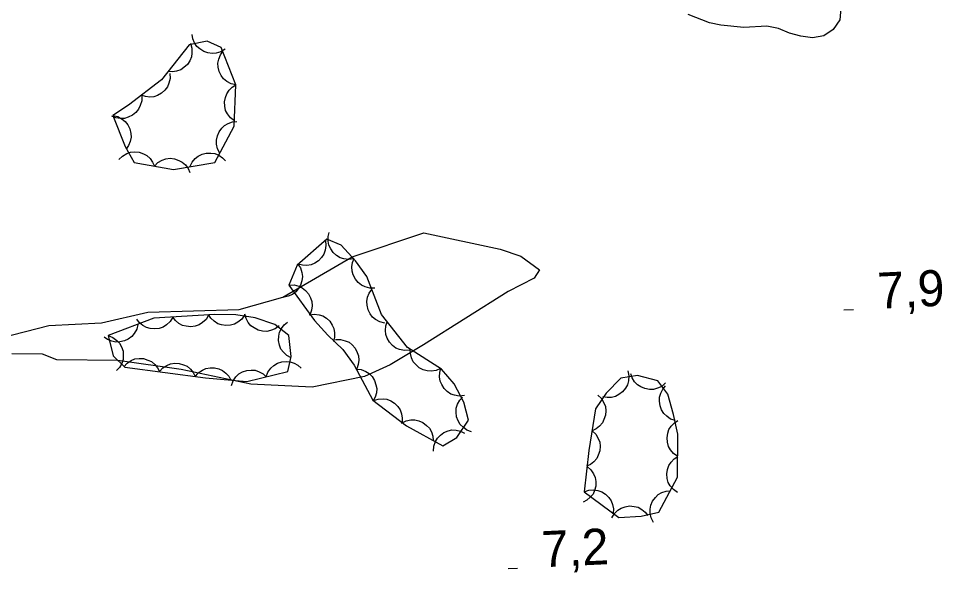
# Model space of a CAD drawing. Extents: x 336540 to 340074, y 5572036 to 5573747.
# Drawn here: x 337233.5 to 337310.5, y 5573073.3 to 5573119.4 of the extents above; entities that cross this region are included whole.
import ezdxf

# ---------------------------------------------------------------- set-up
doc = ezdxf.new("R2010")
doc.units = 0
for name, color, linetype in [('Niveau 2', 7, 'Continuous'), ('Niveau 3', 7, 'Continuous'), ('Niveau 44', 7, 'Continuous')]:
    doc.layers.add(name, color=color, linetype=linetype)

msp = doc.modelspace()

# ---------------------------------------------------------------- linework, layer by layer
at = {"layer": 'Niveau 2'}
for points in [[(337302.04, 5573120.28), (337301.95, 5573119.32), (337301.4, 5573118.52), (337300.63, 5573118), (337299.67, 5573117.81), (337298.71, 5573117.95), (337297.75, 5573118.21), (337296.84, 5573118.59), (337295.88, 5573118.79), (337293.97, 5573118.69), (337292.05, 5573118.87), (337291.09, 5573119.08), (337289.33, 5573119.77)], [(337232.05, 5573092.83), (337236.05, 5573093.88), (337240.45, 5573094.1), (337244.29, 5573094.99), (337251.9, 5573095.2), (337255.56, 5573096.23), (337261.32, 5573099.59), (337267.3, 5573101.59), (337273.66, 5573100.22), (337275.37, 5573099.64), (337276.94, 5573098.51), (337276.48, 5573097.82), (337274.33, 5573096.69), (337267.28, 5573092.27)], [(337267.28, 5573092.27), (337264.49, 5573090.59), (337262.34, 5573089.63), (337257.98, 5573088.73), (337252.89, 5573088.98), (337247.07, 5573090.21), (337241.79, 5573090.95), (337236.72, 5573091.02), (337235.51, 5573091.48), (337232.96, 5573091.51)]]:
    msp.add_lwpolyline(points, dxfattribs=at)
at = {"layer": 'Niveau 3'}
for p, q in [((337302.29, 5573095.16), (337303.09, 5573095.2)), ((337274.31, 5573073.63), (337275.11, 5573073.67))]:
    msp.add_line(p, q, dxfattribs=at)
at = {"layer": 'Niveau 44'}
for points in [[(337250.73, 5573116.88), (337250.37, 5573116.66), (337249.98, 5573116.56), (337249.65, 5573116.51), (337249.31, 5573116.57), (337248.96, 5573116.69), (337248.64, 5573116.9), (337248.39, 5573117.11), (337248.2, 5573117.41), (337248.05, 5573117.75), (337247.99, 5573118.1)], [(337241.39, 5573111.35), (337242.41, 5573108.77), (337243.17, 5573107.45), (337246.43, 5573106.86), (337249.89, 5573107.43), (337251.5, 5573110.48), (337251.64, 5573113.9), (337250.42, 5573117.02), (337249.23, 5573117.55), (337247.73, 5573117.23), (337245.44, 5573114.33), (337242.68, 5573112.23), (337241.39, 5573111.35)], [(337247.84, 5573117.37), (337247.97, 5573116.97), (337247.97, 5573116.56), (337247.93, 5573116.23), (337247.79, 5573115.91), (337247.59, 5573115.6), (337247.3, 5573115.35), (337247.04, 5573115.15), (337246.7, 5573115.04), (337246.34, 5573114.99), (337245.98, 5573115.01)], [(337251.64, 5573113.91), (337251.23, 5573114), (337250.87, 5573114.2), (337250.61, 5573114.4), (337250.4, 5573114.69), (337250.24, 5573115.02), (337250.16, 5573115.39), (337250.13, 5573115.72), (337250.2, 5573116.06), (337250.34, 5573116.41), (337250.54, 5573116.7)], [(337246.13, 5573114.86), (337246.16, 5573114.44), (337246.06, 5573114.04), (337245.94, 5573113.74), (337245.72, 5573113.46), (337245.45, 5573113.21), (337245.11, 5573113.03), (337244.81, 5573112.91), (337244.46, 5573112.89), (337244.09, 5573112.93), (337243.75, 5573113.04)], [(337251.52, 5573110.91), (337251.18, 5573111.16), (337250.94, 5573111.49), (337250.78, 5573111.78), (337250.7, 5573112.12), (337250.69, 5573112.49), (337250.76, 5573112.86), (337250.87, 5573113.17), (337251.07, 5573113.46), (337251.33, 5573113.72), (337251.64, 5573113.91)], [(337243.79, 5573112.98), (337243.79, 5573112.57), (337243.67, 5573112.18), (337243.53, 5573111.88), (337243.3, 5573111.61), (337243.02, 5573111.38), (337242.67, 5573111.22), (337242.36, 5573111.11), (337242.01, 5573111.11), (337241.64, 5573111.16), (337241.31, 5573111.29)], [(337241.39, 5573111.35), (337241.8, 5573111.26), (337242.15, 5573111.06), (337242.42, 5573110.86), (337242.62, 5573110.58), (337242.79, 5573110.25), (337242.87, 5573109.87), (337242.9, 5573109.55), (337242.83, 5573109.2), (337242.7, 5573108.86), (337242.49, 5573108.56)], [(337250.3, 5573108.21), (337250.11, 5573108.58), (337250.03, 5573108.98), (337250.01, 5573109.31), (337250.09, 5573109.65), (337250.23, 5573109.99), (337250.46, 5573110.3), (337250.69, 5573110.53), (337250.99, 5573110.7), (337251.34, 5573110.82), (337251.7, 5573110.86)], [(337241.89, 5573107.68), (337242.19, 5573107.98), (337242.54, 5573108.18), (337242.85, 5573108.29), (337243.2, 5573108.32), (337243.57, 5573108.29), (337243.93, 5573108.16), (337244.22, 5573108.02), (337244.48, 5573107.77), (337244.7, 5573107.48), (337244.85, 5573107.15)], [(337247.8, 5573107.09), (337247.98, 5573107.47), (337248.25, 5573107.77), (337248.5, 5573107.98), (337248.82, 5573108.13), (337249.17, 5573108.22), (337249.56, 5573108.22), (337249.88, 5573108.18), (337250.2, 5573108.04), (337250.51, 5573107.83), (337250.76, 5573107.57)], [(337244.85, 5573107.15), (337245.14, 5573107.45), (337245.49, 5573107.64), (337245.8, 5573107.76), (337246.15, 5573107.79), (337246.52, 5573107.75), (337246.88, 5573107.62), (337247.17, 5573107.48), (337247.43, 5573107.24), (337247.65, 5573106.94), (337247.8, 5573106.61)], [(337261.45, 5573099.43), (337261.04, 5573099.36), (337260.64, 5573099.42), (337260.32, 5573099.51), (337260.02, 5573099.7), (337259.75, 5573099.94), (337259.54, 5573100.26), (337259.39, 5573100.55), (337259.33, 5573100.9), (337259.33, 5573101.27), (337259.41, 5573101.62)], [(337256.06, 5573097.24), (337258.18, 5573094.28), (337259.29, 5573093.07), (337260.55, 5573091.86), (337261.5, 5573090.56), (337263.05, 5573087.64), (337265.85, 5573085.51), (337268.88, 5573083.86), (337270.04, 5573084.54), (337271.03, 5573085.98), (337270.64, 5573087.47), (337269.82, 5573089.02), (337268.77, 5573090.24), (337265.93, 5573092.03), (337263.76, 5573094.78), (337262.54, 5573097.94), (337261.61, 5573099.26), (337260.41, 5573100.55), (337259.22, 5573101.06), (337256.73, 5573098.88), (337256.06, 5573097.24)], [(337259.09, 5573100.95), (337259.14, 5573100.53), (337259.07, 5573100.13), (337258.97, 5573099.82), (337258.78, 5573099.52), (337258.52, 5573099.26), (337258.2, 5573099.06), (337257.9, 5573098.92), (337257.55, 5573098.87), (337257.18, 5573098.88), (337256.83, 5573098.97)], [(337256.78, 5573099.01), (337257.01, 5573098.66), (337257.13, 5573098.27), (337257.18, 5573097.94), (337257.14, 5573097.6), (337257.03, 5573097.24), (337256.83, 5573096.92), (337256.63, 5573096.66), (337256.34, 5573096.46), (337256, 5573096.3), (337255.65, 5573096.23)], [(337263.21, 5573096.99), (337262.79, 5573096.99), (337262.4, 5573097.1), (337262.09, 5573097.23), (337261.83, 5573097.45), (337261.59, 5573097.74), (337261.42, 5573098.08), (337261.31, 5573098.39), (337261.3, 5573098.74), (337261.35, 5573099.11), (337261.48, 5573099.45)], [(337256.06, 5573097.24), (337256.48, 5573097.25), (337256.87, 5573097.14), (337257.17, 5573097.01), (337257.44, 5573096.79), (337257.69, 5573096.51), (337257.85, 5573096.17), (337257.96, 5573095.86), (337257.98, 5573095.51), (337257.93, 5573095.14), (337257.81, 5573094.8)], [(337264.04, 5573094.06), (337263.63, 5573094.16), (337263.28, 5573094.36), (337263.02, 5573094.56), (337262.81, 5573094.84), (337262.65, 5573095.18), (337262.57, 5573095.55), (337262.54, 5573095.88), (337262.61, 5573096.22), (337262.75, 5573096.56), (337262.96, 5573096.86)], [(337241, 5573093.03), (337241.4, 5573091.34), (337242.37, 5573090.41), (337249.09, 5573089.52), (337252.56, 5573089.2), (337255.96, 5573090.04), (337256.23, 5573091.3), (337256.05, 5573093.04), (337254.89, 5573093.96), (337253.23, 5573094.52), (337251.63, 5573094.75), (337249.88, 5573094.77), (337244.8, 5573094.47), (337241, 5573093.03)], [(337246.37, 5573094.56), (337246.16, 5573094.2), (337245.86, 5573093.93), (337245.58, 5573093.74), (337245.25, 5573093.63), (337244.88, 5573093.58), (337244.5, 5573093.62), (337244.18, 5573093.69), (337243.88, 5573093.86), (337243.59, 5573094.1), (337243.37, 5573094.39)], [(337249.36, 5573094.74), (337249.15, 5573094.38), (337248.85, 5573094.11), (337248.58, 5573093.92), (337248.24, 5573093.81), (337247.88, 5573093.75), (337247.5, 5573093.8), (337247.18, 5573093.87), (337246.87, 5573094.04), (337246.59, 5573094.28), (337246.37, 5573094.56)], [(337252.36, 5573094.74), (337252.12, 5573094.4), (337251.81, 5573094.15), (337251.52, 5573093.98), (337251.18, 5573093.89), (337250.81, 5573093.86), (337250.44, 5573093.93), (337250.12, 5573094.02), (337249.83, 5573094.22), (337249.56, 5573094.48), (337249.36, 5573094.78)], [(337255.24, 5573093.84), (337254.9, 5573093.59), (337254.52, 5573093.45), (337254.2, 5573093.38), (337253.85, 5573093.4), (337253.49, 5573093.49), (337253.15, 5573093.67), (337252.88, 5573093.85), (337252.67, 5573094.13), (337252.49, 5573094.46), (337252.39, 5573094.8)], [(337257.75, 5573094.75), (337258.16, 5573094.81), (337258.56, 5573094.75), (337258.88, 5573094.66), (337259.18, 5573094.47), (337259.45, 5573094.22), (337259.66, 5573093.9), (337259.8, 5573093.61), (337259.86, 5573093.26), (337259.86, 5573092.89), (337259.77, 5573092.54)], [(337266.1, 5573091.82), (337265.68, 5573091.79), (337265.28, 5573091.88), (337264.97, 5573091.99), (337264.69, 5573092.21), (337264.44, 5573092.47), (337264.25, 5573092.81), (337264.13, 5573093.11), (337264.1, 5573093.46), (337264.13, 5573093.83), (337264.24, 5573094.18)], [(337243.46, 5573093.96), (337243.37, 5573093.56), (337243.16, 5573093.21), (337242.96, 5573092.95), (337242.67, 5573092.74), (337242.34, 5573092.58), (337241.97, 5573092.51), (337241.64, 5573092.48), (337241.3, 5573092.55), (337240.95, 5573092.69), (337240.66, 5573092.9)], [(337256.24, 5573091.17), (337255.88, 5573091.36), (337255.59, 5573091.65), (337255.39, 5573091.91), (337255.26, 5573092.24), (337255.19, 5573092.61), (337255.22, 5573092.99), (337255.27, 5573093.31), (337255.44, 5573093.62), (337255.66, 5573093.92), (337255.94, 5573094.15)], [(337241, 5573093.03), (337241.39, 5573092.88), (337241.71, 5573092.63), (337241.94, 5573092.4), (337242.11, 5573092.09), (337242.23, 5573091.74), (337242.25, 5573091.36), (337242.24, 5573091.03), (337242.12, 5573090.7), (337241.93, 5573090.38), (337241.69, 5573090.11)], [(337259.94, 5573092.69), (337260.36, 5573092.71), (337260.75, 5573092.6), (337261.06, 5573092.48), (337261.33, 5573092.25), (337261.57, 5573091.98), (337261.75, 5573091.63), (337261.86, 5573091.33), (337261.88, 5573090.98), (337261.83, 5573090.61), (337261.71, 5573090.27)], [(337268.69, 5573090.29), (337268.31, 5573090.12), (337267.91, 5573090.07), (337267.58, 5573090.08), (337267.24, 5573090.18), (337266.91, 5573090.35), (337266.63, 5573090.61), (337266.41, 5573090.85), (337266.26, 5573091.17), (337266.17, 5573091.53), (337266.16, 5573091.89)], [(337242.29, 5573090.42), (337242.57, 5573090.73), (337242.91, 5573090.95), (337243.22, 5573091.08), (337243.57, 5573091.12), (337243.93, 5573091.11), (337244.3, 5573090.99), (337244.6, 5573090.87), (337244.87, 5573090.63), (337245.1, 5573090.35), (337245.26, 5573090.03)], [(337245.26, 5573090.03), (337245.54, 5573090.34), (337245.89, 5573090.55), (337246.19, 5573090.68), (337246.54, 5573090.73), (337246.91, 5573090.71), (337247.27, 5573090.6), (337247.57, 5573090.47), (337247.84, 5573090.24), (337248.08, 5573089.95), (337248.24, 5573089.63)], [(337248.23, 5573089.6), (337248.5, 5573089.92), (337248.84, 5573090.15), (337249.13, 5573090.29), (337249.48, 5573090.35), (337249.85, 5573090.35), (337250.22, 5573090.25), (337250.53, 5573090.13), (337250.8, 5573089.91), (337251.05, 5573089.64), (337251.22, 5573089.32)], [(337254.17, 5573089.6), (337254.31, 5573089.99), (337254.56, 5573090.31), (337254.79, 5573090.55), (337255.1, 5573090.72), (337255.45, 5573090.84), (337255.83, 5573090.86), (337256.16, 5573090.85), (337256.49, 5573090.74), (337256.81, 5573090.56), (337257.08, 5573090.32)], [(337251.26, 5573088.88), (337251.4, 5573089.27), (337251.64, 5573089.59), (337251.88, 5573089.83), (337252.19, 5573090), (337252.54, 5573090.12), (337252.92, 5573090.15), (337253.24, 5573090.14), (337253.58, 5573090.02), (337253.9, 5573089.84), (337254.17, 5573089.6)], [(337261.67, 5573090.24), (337262.08, 5573090.2), (337262.46, 5573090.04), (337262.74, 5573089.87), (337262.98, 5573089.61), (337263.18, 5573089.3), (337263.3, 5573088.94), (337263.37, 5573088.62), (337263.34, 5573088.27), (337263.24, 5573087.91), (337263.08, 5573087.59)], [(337270.67, 5573088.03), (337270.25, 5573087.99), (337269.85, 5573088.06), (337269.54, 5573088.16), (337269.25, 5573088.36), (337268.98, 5573088.62), (337268.79, 5573088.95), (337268.65, 5573089.24), (337268.6, 5573089.59), (337268.62, 5573089.96), (337268.71, 5573090.31)], [(337280.66, 5573080.01), (337283.55, 5573077.88), (337285.41, 5573078), (337286.88, 5573078.31), (337288.44, 5573081.23), (337288.46, 5573084.81), (337288.11, 5573086.47), (337287.63, 5573088.16), (337286.79, 5573089.25), (337285.1, 5573089.7), (337283.71, 5573089.48), (337282.49, 5573088.22), (337281.6, 5573086.92), (337281.05, 5573083.46), (337280.66, 5573080.01)], [(337284.29, 5573090.08), (337284.37, 5573089.67), (337284.34, 5573089.26), (337284.27, 5573088.94), (337284.09, 5573088.64), (337283.86, 5573088.35), (337283.55, 5573088.12), (337283.27, 5573087.96), (337282.93, 5573087.88), (337282.56, 5573087.86), (337282.2, 5573087.92)], [(337287.44, 5573089.08), (337287.13, 5573088.8), (337286.76, 5573088.64), (337286.44, 5573088.54), (337286.09, 5573088.54), (337285.72, 5573088.61), (337285.38, 5573088.77), (337285.1, 5573088.93), (337284.86, 5573089.19), (337284.66, 5573089.51), (337284.54, 5573089.85)], [(337288.26, 5573085.95), (337287.86, 5573086.08), (337287.53, 5573086.31), (337287.29, 5573086.54), (337287.11, 5573086.84), (337286.98, 5573087.18), (337286.93, 5573087.56), (337286.93, 5573087.89), (337287.04, 5573088.23), (337287.21, 5573088.56), (337287.44, 5573088.83)], [(337281.78, 5573088.07), (337282.09, 5573087.78), (337282.29, 5573087.43), (337282.42, 5573087.12), (337282.45, 5573086.77), (337282.43, 5573086.41), (337282.3, 5573086.04), (337282.17, 5573085.75), (337281.93, 5573085.49), (337281.64, 5573085.26), (337281.31, 5573085.1)], [(337263.09, 5573087.61), (337263.49, 5573087.74), (337263.9, 5573087.75), (337264.22, 5573087.72), (337264.55, 5573087.59), (337264.86, 5573087.39), (337265.12, 5573087.11), (337265.32, 5573086.85), (337265.44, 5573086.52), (337265.5, 5573086.15), (337265.48, 5573085.79)], [(337271.28, 5573085.01), (337270.89, 5573085.15), (337270.56, 5573085.39), (337270.33, 5573085.62), (337270.15, 5573085.92), (337270.03, 5573086.27), (337269.99, 5573086.65), (337270, 5573086.98), (337270.11, 5573087.31), (337270.29, 5573087.64), (337270.53, 5573087.91)], [(337265.44, 5573085.73), (337265.81, 5573085.92), (337266.21, 5573086), (337266.54, 5573086.01), (337266.89, 5573085.93), (337267.22, 5573085.78), (337267.52, 5573085.55), (337267.76, 5573085.32), (337267.92, 5573085.01), (337268.04, 5573084.66), (337268.08, 5573084.3)], [(337288.45, 5573082.96), (337288.1, 5573083.2), (337287.85, 5573083.52), (337287.68, 5573083.8), (337287.59, 5573084.14), (337287.56, 5573084.51), (337287.63, 5573084.89), (337287.72, 5573085.2), (337287.91, 5573085.49), (337288.17, 5573085.76), (337288.47, 5573085.96)], [(337268.09, 5573083.4), (337268.12, 5573083.81), (337268.26, 5573084.2), (337268.42, 5573084.49), (337268.67, 5573084.74), (337268.97, 5573084.95), (337269.33, 5573085.09), (337269.64, 5573085.17), (337269.99, 5573085.15), (337270.35, 5573085.07), (337270.68, 5573084.91)], [(337281.31, 5573085.1), (337281.62, 5573084.82), (337281.82, 5573084.47), (337281.95, 5573084.16), (337281.98, 5573083.81), (337281.95, 5573083.44), (337281.83, 5573083.08), (337281.7, 5573082.78), (337281.46, 5573082.52), (337281.17, 5573082.29), (337280.84, 5573082.14)], [(337288.43, 5573079.96), (337288.09, 5573080.2), (337287.83, 5573080.52), (337287.66, 5573080.8), (337287.58, 5573081.14), (337287.55, 5573081.51), (337287.61, 5573081.89), (337287.7, 5573082.2), (337287.9, 5573082.49), (337288.15, 5573082.76), (337288.45, 5573082.96)], [(337280.9, 5573082.13), (337281.22, 5573081.86), (337281.44, 5573081.52), (337281.58, 5573081.22), (337281.63, 5573080.87), (337281.62, 5573080.5), (337281.51, 5573080.13), (337281.39, 5573079.83), (337281.16, 5573079.56), (337280.88, 5573079.32), (337280.56, 5573079.15)], [(337280.66, 5573080.01), (337281.05, 5573080.15), (337281.46, 5573080.17), (337281.79, 5573080.14), (337282.12, 5573080.01), (337282.43, 5573079.82), (337282.7, 5573079.54), (337282.9, 5573079.28), (337283.02, 5573078.95), (337283.09, 5573078.59), (337283.07, 5573078.23)], [(337286.43, 5573077.47), (337286.23, 5573077.84), (337286.16, 5573078.24), (337286.14, 5573078.57), (337286.22, 5573078.91), (337286.36, 5573079.25), (337286.6, 5573079.55), (337286.82, 5573079.79), (337287.13, 5573079.95), (337287.48, 5573080.07), (337287.84, 5573080.11)], [(337282.96, 5573077.84), (337283.17, 5573078.2), (337283.47, 5573078.48), (337283.74, 5573078.67), (337284.08, 5573078.78), (337284.44, 5573078.84), (337284.82, 5573078.8), (337285.14, 5573078.73), (337285.45, 5573078.55), (337285.73, 5573078.32), (337285.95, 5573078.04)]]:
    msp.add_lwpolyline(points, dxfattribs=at)

# ---------------------------------------------------------------- texts
at = {"layer": 'Niveau 3'}
for s, p in [('7,9    ', (337305.17, 5573095.26)), ('7,2    ', (337277.19, 5573073.73))]:
    msp.add_text(s, height=3, rotation=2.7712, dxfattribs=at).set_placement(p)

doc.saveas('drawing.dxf')
